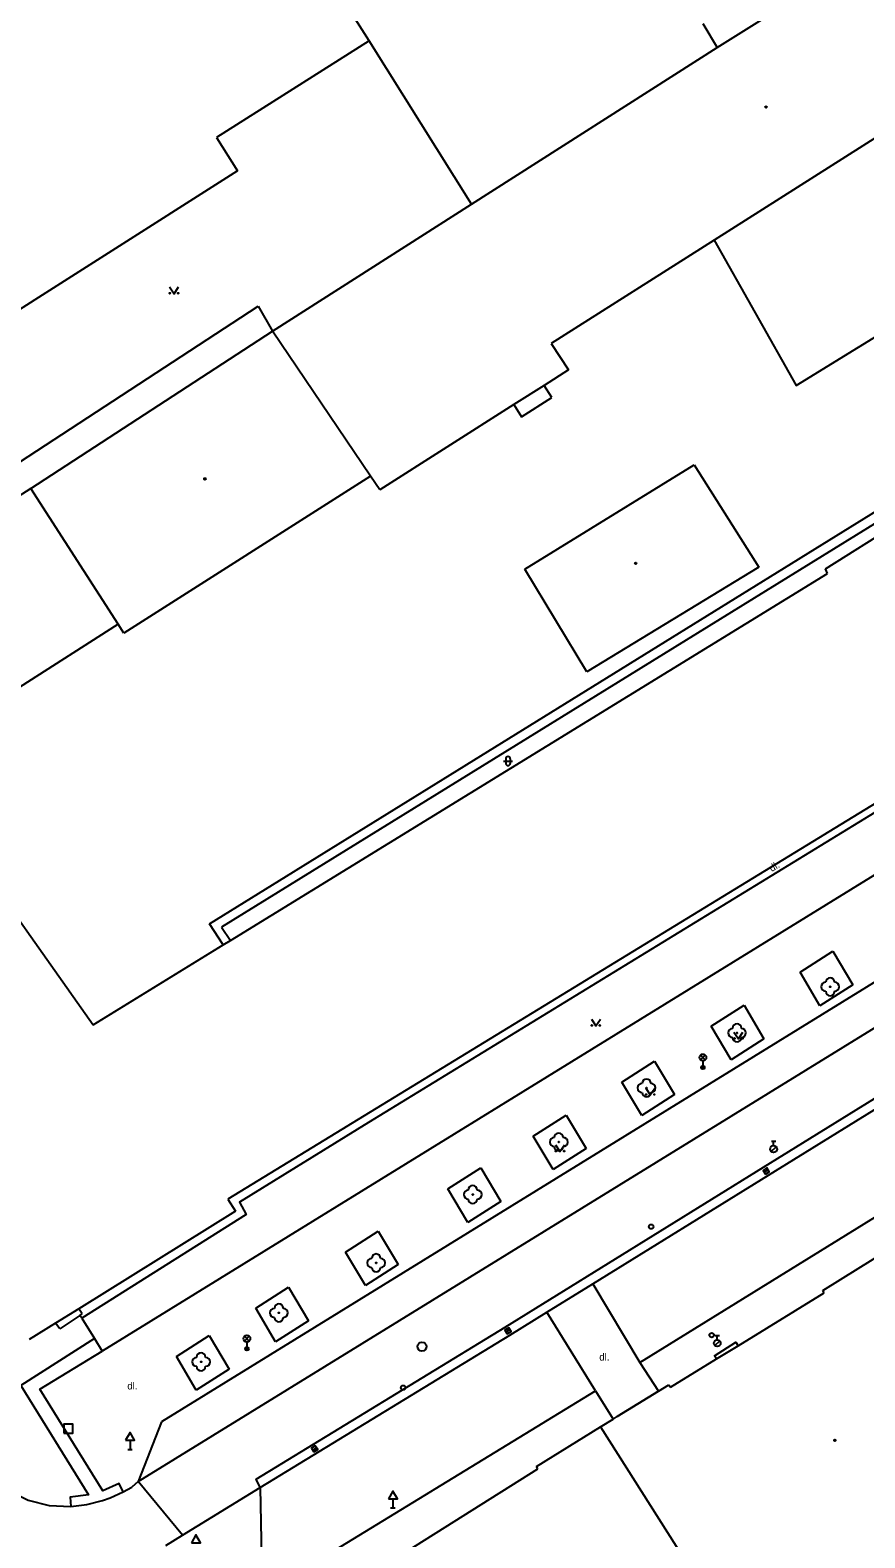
# Model space of a CAD drawing. Extents: x -599770 to -598493, y -1162076 to -1159209.
# Drawn here: x -598807 to -598760.5, y -1159823 to -1159739 of the extents above; entities that cross this region are included whole.
import ezdxf

# ---------------------------------------------------------------- set-up
doc = ezdxf.new("R2010")
doc.units = 0
doc.layers.add('Podklad', color=7, linetype='Continuous')

msp = doc.modelspace()

# ---------------------------------------------------------------- linework, layer by layer
at = {"layer": 'Podklad'}
for p, q in [((-598780.468, -1159779.583), (-598780.468, -1159779.833)), ((-598780.218, -1159779.583), (-598780.218, -1159779.833)), ((-598780.593, -1159779.708), (-598780.093, -1159779.708)), ((-598769.622, -1159796.35), (-598769.357, -1159796.085)), ((-598769.622, -1159796.085), (-598769.357, -1159796.35)), ((-598769.49, -1159796.405), (-598769.49, -1159796.78)), ((-598765.679, -1159801.456), (-598765.414, -1159801.191)), ((-598765.675, -1159800.883), (-598765.425, -1159800.883)), ((-598765.55, -1159801.133), (-598765.55, -1159800.883)), ((-598766.076, -1159802.616), (-598765.864, -1159802.484)), ((-598780.456, -1159811.516), (-598780.244, -1159811.384)), ((-598795.023, -1159812.02), (-598794.758, -1159811.755)), ((-598795.023, -1159811.755), (-598794.758, -1159812.02)), ((-598794.89, -1159812.075), (-598794.89, -1159812.45)), ((-598768.819, -1159812.276), (-598768.554, -1159812.011)), ((-598768.815, -1159811.703), (-598768.565, -1159811.703)), ((-598768.69, -1159811.953), (-598768.69, -1159811.703)), ((-598801.525, -1159818.06), (-598801.275, -1159818.06)), ((-598801.4, -1159817.551), (-598801.4, -1159818.06)), ((-598791.226, -1159818.096), (-598791.014, -1159817.964)), ((-598786.885, -1159821.32), (-598786.635, -1159821.32)), ((-598786.76, -1159820.811), (-598786.76, -1159821.32))]:
    msp.add_line(p, q, dxfattribs=at)
for points in [[(-598768.86, -1159750.67), (-598764.3, -1159758.78), (-598735.8, -1159741.24), (-598738.79, -1159735.6)], [(-598768.7, -1159739.94), (-598762.36, -1159735.97)], [(-598788.08, -1159739.57), (-598789.37, -1159737.52)], [(-598747.67, -1159737.22), (-598768.86, -1159750.67), (-598777.95, -1159756.44)], [(-598769.5, -1159738.6), (-598768.7, -1159739.94)], [(-598788.08, -1159739.57), (-598796.59, -1159744.96)], [(-598782.38, -1159748.67), (-598788.08, -1159739.57)], [(-598782.38, -1159748.67), (-598768.7, -1159739.94)], [(-598796.59, -1159744.96), (-598795.41, -1159746.82)], [(-598795.41, -1159746.82), (-598810.66, -1159756.51)], [(-598798.474, -1159822.843), (-598800.94, -1159819.84), (-598683.37, -1159747.39)], [(-598687.01, -1159747.05), (-598799.65, -1159816.53)], [(-598793.47, -1159755.75), (-598782.38, -1159748.67)], [(-598794.15, -1159820.18), (-598794.38, -1159819.71), (-598780.51, -1159811.25), (-598766.11, -1159802.33), (-598753.36, -1159794.44), (-598737.7, -1159784.77), (-598701.87, -1159762.63), (-598681.59, -1159750.16), (-598681.31, -1159750.6)], [(-598799.2, -1159753.285), (-598798.95, -1159753.66), (-598798.7, -1159753.285)], [(-598813.74, -1159767.07), (-598794.26, -1159754.36)], [(-598794.26, -1159754.36), (-598793.47, -1159755.75)], [(-598806.93, -1159764.51), (-598793.47, -1159755.75)], [(-598788.01, -1159763.83), (-598793.47, -1159755.75)], [(-598777.95, -1159756.44), (-598776.98, -1159757.91)], [(-598776.98, -1159757.91), (-598778.33, -1159758.77)], [(-598778.33, -1159758.77), (-598780.02, -1159759.84)], [(-598779.59, -1159760.52), (-598777.9, -1159759.44)], [(-598777.9, -1159759.44), (-598778.33, -1159758.77)], [(-598780.02, -1159759.84), (-598787.49, -1159764.59)], [(-598780.02, -1159759.84), (-598779.59, -1159760.52)], [(-598779.4, -1159769.01), (-598769.98, -1159763.19)], [(-598769.98, -1159763.19), (-598766.37, -1159768.9)], [(-598788.01, -1159763.83), (-598801.75, -1159772.57)], [(-598787.49, -1159764.59), (-598788.01, -1159763.83)], [(-598806.93, -1159764.51), (-598812.85, -1159768.3)], [(-598802.06, -1159772.08), (-598806.93, -1159764.51)], [(-598796.97, -1159788.78), (-598759.33, -1159765.47)], [(-598759.05, -1159765.94), (-598796.3, -1159788.95)], [(-598762.66, -1159768.99), (-598758.71, -1159766.5)], [(-598795.81, -1159789.71), (-598762.55, -1159769.25)], [(-598775.95, -1159774.73), (-598779.4, -1159769.01)], [(-598766.37, -1159768.9), (-598775.95, -1159774.73)], [(-598762.55, -1159769.25), (-598762.66, -1159768.99)], [(-598802.06, -1159772.08), (-598807.58, -1159775.61)], [(-598801.75, -1159772.57), (-598802.06, -1159772.08)], [(-598754.74, -1159782.85), (-598756.27, -1159780.34), (-598788.11, -1159799.85), (-598795.31, -1159804.28), (-598794.93, -1159804.97), (-598804.09, -1159810.75)], [(-598756.12, -1159779.77), (-598795.96, -1159804.11)], [(-598754.74, -1159782.85), (-598802.96, -1159812.58)], [(-598810.99, -1159783.74), (-598803.46, -1159794.41)], [(-598765.84, -1159802.77), (-598737.43, -1159785.21)], [(-598796.21, -1159789.95), (-598796.97, -1159788.78)], [(-598796.3, -1159788.95), (-598795.81, -1159789.71)], [(-598803.46, -1159794.41), (-598796.21, -1159789.95)], [(-598796.21, -1159789.95), (-598795.81, -1159789.71)], [(-598764.08, -1159791.47), (-598762.25, -1159790.3)], [(-598762.25, -1159790.3), (-598761.14, -1159792.17)], [(-598762.97, -1159793.34), (-598764.08, -1159791.47)], [(-598761.14, -1159792.17), (-598762.97, -1159793.34)], [(-598769.03, -1159794.48), (-598767.2, -1159793.31)], [(-598767.2, -1159793.31), (-598766.09, -1159795.18)], [(-598775.7, -1159794.085), (-598775.45, -1159794.46), (-598775.2, -1159794.085)], [(-598767.92, -1159796.35), (-598769.03, -1159794.48)], [(-598766.09, -1159795.18), (-598767.92, -1159796.35)], [(-598767.76, -1159794.805), (-598767.51, -1159795.18), (-598767.26, -1159794.805)], [(-598774.01, -1159797.59), (-598772.18, -1159796.42)], [(-598772.18, -1159796.42), (-598771.07, -1159798.29)], [(-598772.9, -1159799.46), (-598774.01, -1159797.59)], [(-598772.67, -1159797.935), (-598772.42, -1159798.31), (-598772.17, -1159797.935)], [(-598771.07, -1159798.29), (-598772.9, -1159799.46)], [(-598778.94, -1159800.6), (-598777.11, -1159799.43)], [(-598777.11, -1159799.43), (-598776, -1159801.3)], [(-598773, -1159813.21), (-598750.45, -1159799.27)], [(-598777.83, -1159802.47), (-598778.94, -1159800.6)], [(-598776, -1159801.3), (-598777.83, -1159802.47)], [(-598777.7, -1159801.085), (-598777.45, -1159801.46), (-598777.2, -1159801.085)], [(-598783.69, -1159803.54), (-598781.86, -1159802.37)], [(-598781.86, -1159802.37), (-598780.75, -1159804.24)], [(-598775.62, -1159808.83), (-598765.84, -1159802.77)], [(-598782.58, -1159805.41), (-598783.69, -1159803.54)], [(-598795.53, -1159804.79), (-598804.25, -1159810.22)], [(-598795.96, -1159804.11), (-598795.53, -1159804.79)], [(-598780.75, -1159804.24), (-598782.58, -1159805.41)], [(-598789.4, -1159807.06), (-598787.57, -1159805.89)], [(-598787.57, -1159805.89), (-598786.46, -1159807.76)], [(-598788.29, -1159808.93), (-598789.4, -1159807.06)], [(-598762.81, -1159809.21), (-598759.03, -1159806.84)], [(-598786.46, -1159807.76), (-598788.29, -1159808.93)], [(-598778.18, -1159810.42), (-598775.62, -1159808.83)], [(-598775.62, -1159808.83), (-598773, -1159813.21)], [(-598794.4, -1159810.19), (-598792.57, -1159809.02)], [(-598792.57, -1159809.02), (-598791.46, -1159810.89)], [(-598767.53, -1159812.28), (-598762.73, -1159809.33)], [(-598762.73, -1159809.33), (-598762.81, -1159809.21)], [(-598804.25, -1159810.22), (-598805.55, -1159811.03)], [(-598804.19, -1159810.59), (-598805.31, -1159811.34)], [(-598804.06, -1159810.5), (-598804.25, -1159810.22)], [(-598804.19, -1159810.59), (-598804.06, -1159810.5)], [(-598804.09, -1159810.75), (-598804.19, -1159810.59)], [(-598793.29, -1159812.06), (-598794.4, -1159810.19)], [(-598780.24, -1159811.69), (-598778.18, -1159810.42)], [(-598775.48, -1159814.79), (-598778.18, -1159810.42)], [(-598805.55, -1159811.03), (-598807.01, -1159811.94)], [(-598805.31, -1159811.34), (-598805.55, -1159811.03)], [(-598804.09, -1159810.75), (-598803.38, -1159811.88)], [(-598791.46, -1159810.89), (-598793.29, -1159812.06)], [(-598803.38, -1159811.88), (-598807.48, -1159814.49), (-598803.71, -1159820.59), (-598804.74, -1159820.72), (-598804.69, -1159821.24)], [(-598803.38, -1159811.88), (-598802.96, -1159812.58)], [(-598798.82, -1159812.89), (-598796.99, -1159811.72)], [(-598796.99, -1159811.72), (-598795.88, -1159813.59)], [(-598794.15, -1159820.18), (-598780.24, -1159811.69)], [(-598768.73, -1159813.01), (-598768.84, -1159812.85), (-598767.65, -1159812.08), (-598767.53, -1159812.28)], [(-598768.73, -1159813.01), (-598767.53, -1159812.28)], [(-598801.78, -1159820.43), (-598802, -1159819.96), (-598802.92, -1159820.37), (-598806.42, -1159814.7), (-598802.96, -1159812.58)], [(-598797.71, -1159814.76), (-598798.82, -1159812.89)], [(-598773, -1159813.21), (-598771.96, -1159814.82)], [(-598771.3, -1159814.59), (-598768.73, -1159813.01)], [(-598795.88, -1159813.59), (-598797.71, -1159814.76)], [(-598794.15, -1159820.18), (-598794.06, -1159825.06), (-598793.57, -1159825.87), (-598775.48, -1159814.79)], [(-598775.48, -1159814.79), (-598774.49, -1159816.37)], [(-598771.96, -1159814.82), (-598774.26, -1159816.23)], [(-598774.26, -1159816.23), (-598771.96, -1159814.82)], [(-598771.96, -1159814.82), (-598771.38, -1159814.47)], [(-598771.38, -1159814.47), (-598771.3, -1159814.59)], [(-598799.65, -1159816.53), (-598800.94, -1159819.84)], [(-598775.19, -1159816.8), (-598774.49, -1159816.37)], [(-598774.49, -1159816.37), (-598774.26, -1159816.23)], [(-598778.76, -1159819.02), (-598775.19, -1159816.8)], [(-598775.19, -1159816.8), (-598768.21, -1159827.81)], [(-598778.68, -1159819.14), (-598778.76, -1159819.02)], [(-598809.1, -1159819.6), (-598808.15, -1159820.35), (-598807.07, -1159820.89), (-598805.9, -1159821.19), (-598804.69, -1159821.24)], [(-598800.94, -1159819.84), (-598801.3, -1159820.16)], [(-598793.81, -1159828.67), (-598778.68, -1159819.14)], [(-598804.69, -1159821.24), (-598803.8, -1159821.13), (-598802.93, -1159820.91), (-598802.51, -1159820.76), (-598801.78, -1159820.43)], [(-598801.78, -1159820.43), (-598801.3, -1159820.16)], [(-598799.41, -1159823.42), (-598798.474, -1159822.843), (-598794.15, -1159820.18)]]:
    msp.add_lwpolyline(points, dxfattribs=at)
for points in [[(-598766.011, -1159802.722), (-598765.798, -1159802.591), (-598765.929, -1159802.378), (-598766.142, -1159802.509)], [(-598780.391, -1159811.622), (-598780.178, -1159811.491), (-598780.309, -1159811.278), (-598780.522, -1159811.409)], [(-598805.08, -1159817.15), (-598804.58, -1159817.15), (-598804.58, -1159816.65), (-598805.08, -1159816.65)], [(-598801.65, -1159817.551), (-598801.15, -1159817.551), (-598801.4, -1159817.118)], [(-598791.161, -1159818.202), (-598790.948, -1159818.071), (-598791.079, -1159817.858), (-598791.292, -1159817.989)], [(-598787.01, -1159820.811), (-598786.51, -1159820.811), (-598786.76, -1159820.378)], [(-598797.98, -1159823.261), (-598797.48, -1159823.261), (-598797.73, -1159822.828)]]:
    msp.add_lwpolyline(points, close=True, dxfattribs=at)
for centre, radius in [((-598765.97, -1159743.26), 0.045), ((-598765.97, -1159743.26), 0.0199), ((-598799.175, -1159753.635), 0.025), ((-598798.725, -1159753.635), 0.025), ((-598797.23, -1159763.98), 0.045), ((-598797.23, -1159763.98), 0.0199), ((-598773.23, -1159768.69), 0.045), ((-598773.23, -1159768.69), 0.0199), ((-598762.4, -1159792.28), 0.025), ((-598775.675, -1159794.435), 0.025), ((-598775.225, -1159794.435), 0.025), ((-598767.735, -1159795.155), 0.025), ((-598767.59, -1159794.85), 0.025), ((-598767.285, -1159795.155), 0.025), ((-598769.49, -1159796.218), 0.188), ((-598769.49, -1159796.78), 0.1), ((-598769.49, -1159796.78), 0.0723), ((-598769.49, -1159796.78), 0.0438), ((-598772.63, -1159797.92), 0.025), ((-598772.645, -1159798.285), 0.025), ((-598772.195, -1159798.285), 0.025), ((-598777.675, -1159801.435), 0.025), ((-598777.52, -1159800.93), 0.025), ((-598777.225, -1159801.435), 0.025), ((-598765.55, -1159801.32), 0.188), ((-598782.31, -1159803.86), 0.025), ((-598772.37, -1159805.65), 0.125), ((-598787.69, -1159807.67), 0.025), ((-598793.11, -1159810.45), 0.025), ((-598794.89, -1159811.887), 0.188), ((-598794.89, -1159812.45), 0.1), ((-598794.89, -1159812.45), 0.0723), ((-598785.14, -1159812.33), 0.25), ((-598769, -1159811.69), 0.125), ((-598768.69, -1159812.14), 0.188), ((-598797.44, -1159813.18), 0.025), ((-598794.89, -1159812.45), 0.0438), ((-598786.19, -1159814.62), 0.125), ((-598762.14, -1159817.55), 0.045), ((-598762.14, -1159817.55), 0.0199)]:
    msp.add_circle(centre, radius, dxfattribs=at)
for centre, radius, start, end in [((-598780.343, -1159779.583), 0.125, 0, 180), ((-598780.343, -1159779.833), 0.125, 180, 0), ((-598762.65, -1159792.28), 0.25, 90, 270), ((-598762.4, -1159792.03), 0.25, 0, 180), ((-598762.15, -1159792.28), 0.25, 270, 90), ((-598762.4, -1159792.53), 0.25, 180, 0), ((-598767.84, -1159794.85), 0.25, 90, 270), ((-598767.59, -1159794.6), 0.25, 0, 180), ((-598767.34, -1159794.85), 0.25, 270, 90), ((-598767.59, -1159795.1), 0.25, 180, 0), ((-598772.88, -1159797.92), 0.25, 90, 270), ((-598772.63, -1159797.67), 0.25, 0, 180), ((-598772.38, -1159797.92), 0.25, 270, 90), ((-598772.63, -1159798.17), 0.25, 180, 0), ((-598777.52, -1159800.68), 0.25, 0, 180), ((-598777.77, -1159800.93), 0.25, 90, 270), ((-598777.52, -1159801.18), 0.25, 180, 0), ((-598777.27, -1159800.93), 0.25, 270, 90), ((-598782.56, -1159803.86), 0.25, 90, 270), ((-598782.31, -1159803.61), 0.25, 0, 180), ((-598782.06, -1159803.86), 0.25, 270, 90), ((-598782.31, -1159804.11), 0.25, 180, 0), ((-598787.69, -1159807.42), 0.25, 0, 180), ((-598787.94, -1159807.67), 0.25, 90, 270), ((-598787.69, -1159807.92), 0.25, 180, 0), ((-598787.44, -1159807.67), 0.25, 270, 90), ((-598793.36, -1159810.45), 0.25, 90, 270), ((-598793.11, -1159810.2), 0.25, 0, 180), ((-598793.11, -1159810.7), 0.25, 180, 0), ((-598792.86, -1159810.45), 0.25, 270, 90), ((-598797.69, -1159813.18), 0.25, 90, 270), ((-598797.44, -1159812.93), 0.25, 0, 180), ((-598797.19, -1159813.18), 0.25, 270, 90), ((-598797.44, -1159813.43), 0.25, 180, 0)]:
    msp.add_arc(centre, radius, start, end, dxfattribs=at)

# ---------------------------------------------------------------- texts
msp.add_text('dl.', height=0.4, rotation=31.48, dxfattribs=at).set_placement((-598765.65, -1159785.89))
for p in [(-598775.26, -1159813.11), (-598801.55, -1159814.72)]:
    msp.add_text('dl.', height=0.4, dxfattribs=at).set_placement(p)

doc.saveas('drawing.dxf')
